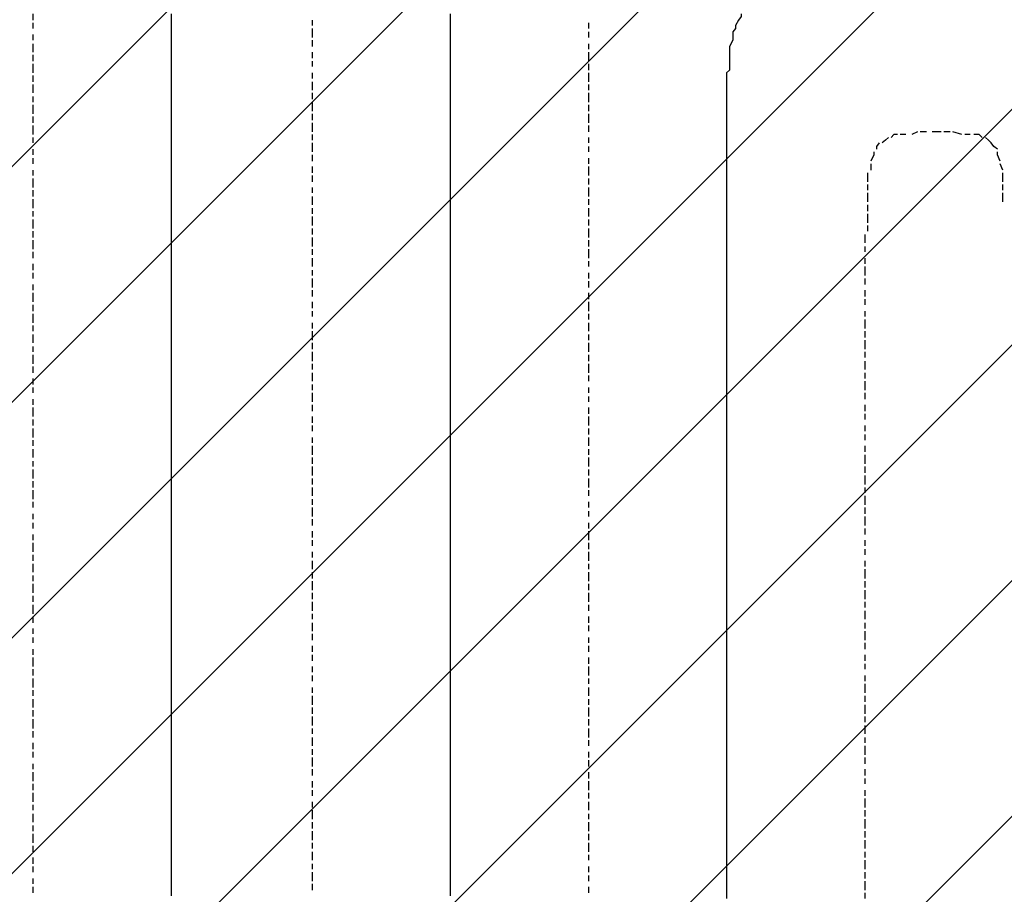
# Model space of a CAD drawing. Extents: x 997 to 109698, y 921 to 94021.
# Tile 587 of 656: x 22217 to 23635, y 53308 to 54567. Entities that reach past the tile are written whole.
import ezdxf

# ---------------------------------------------------------------- set-up
doc = ezdxf.new("R2010")
doc.units = 0
doc.header["$MEASUREMENT"] = 0
doc.layers.add('12', color=7, linetype='CONTINUOUS')
doc.layers.add('28', color=7, linetype='CONTINUOUS')

msp = doc.modelspace()

# ---------------------------------------------------------------- linework, layer by layer
at = {"layer": '12', "color": 1}
for p, q in [((22235.630503, 54575.563401), (22235.630503, 54566.563401)), ((22637.630503, 54566.563401), (22637.630503, 54558.563401)), ((22235.630503, 54562.563401), (22235.630503, 54554.563401)), ((22637.630503, 54554.563401), (22637.630503, 54541.563401)), ((23035.630503, 54562.563401), (23035.630503, 54554.563401)), ((22235.630503, 54545.563401), (22235.630503, 54537.563401)), ((22637.630503, 54537.563401), (22637.630503, 54528.563401)), ((23035.630503, 54549.563401), (23035.630503, 54541.563401)), ((22235.630503, 54532.563401), (22235.630503, 54520.563401)), ((23035.630503, 54532.563401), (23035.630503, 54524.563401)), ((22235.630503, 54516.563401), (22235.630503, 54507.563401)), ((22637.630503, 54520.563401), (22637.630503, 54511.563401)), ((23035.630503, 54520.563401), (23035.630503, 54507.563401)), ((22235.630503, 54503.563401), (22235.630503, 54490.563401)), ((22637.630503, 54507.563401), (22637.630503, 54499.563401)), ((23035.630503, 54503.563401), (23035.630503, 54494.563401)), ((22235.630503, 54486.563401), (22235.630503, 54477.563401)), ((22637.630503, 54490.563401), (22637.630503, 54482.563401)), ((23035.630503, 54490.563401), (23035.630503, 54477.563401)), ((22235.630503, 54473.563401), (22235.630503, 54461.563401)), ((22637.630503, 54477.563401), (22637.630503, 54465.563401)), ((23035.630503, 54473.563401), (23035.630503, 54465.563401)), ((22235.630503, 54456.563401), (22235.630503, 54448.563401)), ((22637.630503, 54461.563401), (22637.630503, 54452.563401)), ((23035.630503, 54461.563401), (23035.630503, 54448.563401)), ((22235.630503, 54444.563401), (22235.630503, 54431.563401)), ((22637.630503, 54448.563401), (22637.630503, 54435.563401)), ((23035.630503, 54444.563401), (23035.630503, 54435.563401)), ((22235.630503, 54427.563401), (22235.630503, 54418.563401)), ((22637.630503, 54431.563401), (22637.630503, 54422.563401)), ((23035.630503, 54431.563401), (23035.630503, 54418.563401)), ((22235.630503, 54414.563401), (22235.630503, 54401.563401)), ((22637.630503, 54418.563401), (22637.630503, 54405.563401)), ((23035.630503, 54414.563401), (23035.630503, 54405.563401)), ((22235.630503, 54397.563401), (22235.630503, 54389.563401)), ((22637.630503, 54401.563401), (22637.630503, 54393.563401)), ((23035.630503, 54397.563401), (23035.630503, 54389.563401)), ((23492.630503, 54401.563401), (23484.630503, 54401.563401)), ((23509.630503, 54405.563401), (23501.630503, 54401.563401)), ((23522.630503, 54405.563401), (23513.630503, 54405.563401)), ((23535.630503, 54405.563401), (23530.630503, 54405.563401)), ((23543.630503, 54405.563401), (23535.630503, 54405.563401)), ((23556.630503, 54405.563401), (23547.630503, 54405.563401)), ((23573.630503, 54401.563401), (23560.630503, 54405.563401)), ((23585.630503, 54401.563401), (23577.630503, 54401.563401)), ((22235.630503, 54380.563401), (22235.630503, 54372.563401)), ((22637.630503, 54389.563401), (22637.630503, 54376.563401)), ((23035.630503, 54384.563401), (23035.630503, 54376.563401)), ((22235.630503, 54367.563401), (22235.630503, 54359.563401)), ((22637.630503, 54372.563401), (22637.630503, 54363.563401)), ((23035.630503, 54367.563401), (23035.630503, 54359.563401)), ((22637.630503, 54355.563401), (22637.630503, 54346.563401)), ((23035.630503, 54355.563401), (23035.630503, 54342.563401)), ((23442.630503, 54359.563401), (23442.630503, 54350.563401)), ((23632.630503, 54350.563401), (23628.630503, 54359.563401)), ((22235.630503, 54350.563401), (22235.630503, 54342.563401)), ((22235.630503, 54338.563401), (22235.630503, 54325.563401)), ((22637.630503, 54342.563401), (22637.630503, 54333.563401)), ((23035.630503, 54338.563401), (23035.630503, 54329.563401)), ((23437.630503, 54346.563401), (23437.630503, 54333.563401)), ((23632.630503, 54333.563401), (23632.630503, 54346.563401)), ((22637.630503, 54325.563401), (22637.630503, 54317.563401)), ((23035.630503, 54325.563401), (23035.630503, 54312.563401)), ((23437.630503, 54329.563401), (23437.630503, 54321.563401)), ((23632.630503, 54321.563401), (23632.630503, 54329.563401)), ((22235.630503, 54321.563401), (22235.630503, 54312.563401)), ((22637.630503, 54312.563401), (22637.630503, 54300.563401)), ((23437.630503, 54317.563401), (23437.630503, 54304.563401)), ((23632.630503, 54304.563401), (23632.630503, 54317.563401)), ((22235.630503, 54308.563401), (22235.630503, 54295.563401)), ((22637.630503, 54295.563401), (22637.630503, 54287.563401)), ((23035.630503, 54308.563401), (23035.630503, 54300.563401)), ((23035.630503, 54295.563401), (23035.630503, 54283.563401)), ((23437.630503, 54300.563401), (23437.630503, 54291.563401)), ((22235.630503, 54291.563401), (22235.630503, 54283.563401)), ((22637.630503, 54283.563401), (22637.630503, 54270.563401)), ((23437.630503, 54287.563401), (23437.630503, 54274.563401)), ((22235.630503, 54279.563401), (22235.630503, 54266.563401)), ((23035.630503, 54279.563401), (23035.630503, 54270.563401)), ((23437.630503, 54270.563401), (23437.630503, 54262.563401)), ((22235.630503, 54262.563401), (22235.630503, 54253.563401)), ((22637.630503, 54266.563401), (22637.630503, 54257.563401)), ((22637.630503, 54253.563401), (22637.630503, 54240.563401)), ((23035.630503, 54266.563401), (23035.630503, 54253.563401)), ((23433.630503, 54257.563401), (23433.630503, 54245.563401)), ((22235.630503, 54249.563401), (22235.630503, 54236.563401)), ((23035.630503, 54249.563401), (23035.630503, 54240.563401)), ((23433.630503, 54240.563401), (23433.630503, 54232.563401)), ((22235.630503, 54232.563401), (22235.630503, 54223.563401)), ((22637.630503, 54236.563401), (22637.630503, 54228.563401)), ((23035.630503, 54236.563401), (23035.630503, 54223.563401)), ((22235.630503, 54215.563401), (22235.630503, 54206.563401)), ((22637.630503, 54223.563401), (22637.630503, 54211.563401)), ((23035.630503, 54219.563401), (23035.630503, 54211.563401)), ((23433.630503, 54223.563401), (23433.630503, 54215.563401)), ((23433.630503, 54211.563401), (23433.630503, 54202.563401)), ((22235.630503, 54202.563401), (22235.630503, 54194.563401)), ((22637.630503, 54206.563401), (22637.630503, 54198.563401)), ((23035.630503, 54202.563401), (23035.630503, 54194.563401)), ((23433.630503, 54202.563401), (23433.630503, 54198.563401)), ((22235.630503, 54185.563401), (22235.630503, 54177.563401)), ((22637.630503, 54194.563401), (22637.630503, 54181.563401)), ((23035.630503, 54190.563401), (23035.630503, 54181.563401)), ((23433.630503, 54194.563401), (23433.630503, 54185.563401)), ((22235.630503, 54173.563401), (22235.630503, 54160.563401)), ((22637.630503, 54177.563401), (22637.630503, 54168.563401)), ((23035.630503, 54173.563401), (23035.630503, 54164.563401)), ((23433.630503, 54177.563401), (23433.630503, 54168.563401)), ((22235.630503, 54156.563401), (22235.630503, 54147.563401)), ((22637.630503, 54160.563401), (22637.630503, 54151.563401)), ((23035.630503, 54160.563401), (23035.630503, 54147.563401)), ((23433.630503, 54164.563401), (23433.630503, 54156.563401)), ((22235.630503, 54143.563401), (22235.630503, 54130.563401)), ((22637.630503, 54147.563401), (22637.630503, 54139.563401)), ((23035.630503, 54143.563401), (23035.630503, 54135.563401)), ((23433.630503, 54147.563401), (23433.630503, 54139.563401)), ((22235.630503, 54126.563401), (22235.630503, 54118.563401)), ((22637.630503, 54130.563401), (22637.630503, 54122.563401)), ((23035.630503, 54130.563401), (23035.630503, 54118.563401)), ((23433.630503, 54135.563401), (23433.630503, 54122.563401)), ((22235.630503, 54113.563401), (22235.630503, 54101.563401)), ((22637.630503, 54118.563401), (22637.630503, 54105.563401)), ((23035.630503, 54113.563401), (23035.630503, 54105.563401)), ((23433.630503, 54118.563401), (23433.630503, 54109.563401)), ((22637.630503, 54101.563401), (22637.630503, 54092.563401)), ((23035.630503, 54101.563401), (23035.630503, 54088.563401)), ((23433.630503, 54105.563401), (23433.630503, 54092.563401)), ((22235.630503, 54096.563401), (22235.630503, 54088.563401)), ((22235.630503, 54084.563401), (22235.630503, 54071.563401)), ((22637.630503, 54088.563401), (22637.630503, 54075.563401)), ((23035.630503, 54084.563401), (23035.630503, 54075.563401)), ((23433.630503, 54088.563401), (23433.630503, 54080.563401)), ((22637.630503, 54071.563401), (22637.630503, 54063.563401)), ((23035.630503, 54071.563401), (23035.630503, 54058.563401)), ((23433.630503, 54075.563401), (23433.630503, 54063.563401)), ((22235.630503, 54067.563401), (22235.630503, 54058.563401)), ((22637.630503, 54058.563401), (22637.630503, 54046.563401)), ((23035.630503, 54054.563401), (23035.630503, 54046.563401)), ((23433.630503, 54058.563401), (23433.630503, 54050.563401)), ((22235.630503, 54050.563401), (22235.630503, 54041.563401)), ((22637.630503, 54041.563401), (22637.630503, 54033.563401)), ((23433.630503, 54046.563401), (23433.630503, 54033.563401)), ((22235.630503, 54037.563401), (22235.630503, 54029.563401)), ((22637.630503, 54029.563401), (22637.630503, 54016.563401)), ((23035.630503, 54037.563401), (23035.630503, 54029.563401)), ((23433.630503, 54029.563401), (23433.630503, 54020.563401)), ((22235.630503, 54020.563401), (22235.630503, 54012.563401)), ((22637.630503, 54012.563401), (22637.630503, 54003.563401)), ((23035.630503, 54024.563401), (23035.630503, 54016.563401)), ((23433.630503, 54012.563401), (23433.630503, 54003.563401)), ((22235.630503, 54008.563401), (22235.630503, 53995.563401)), ((23035.630503, 54008.563401), (23035.630503, 53999.563401)), ((23433.630503, 53999.563401), (23433.630503, 53991.563401)), ((22235.630503, 53991.563401), (22235.630503, 53982.563401)), ((22637.630503, 53995.563401), (22637.630503, 53986.563401)), ((23035.630503, 53995.563401), (23035.630503, 53982.563401)), ((22235.630503, 53978.563401), (22235.630503, 53965.563401)), ((22637.630503, 53982.563401), (22637.630503, 53974.563401)), ((23035.630503, 53978.563401), (23035.630503, 53969.563401)), ((23433.630503, 53982.563401), (23433.630503, 53974.563401)), ((23433.630503, 53969.563401), (23433.630503, 53961.563401)), ((22235.630503, 53961.563401), (22235.630503, 53953.563401)), ((22637.630503, 53965.563401), (22637.630503, 53957.563401)), ((23035.630503, 53965.563401), (23035.630503, 53953.563401)), ((22235.630503, 53948.563401), (22235.630503, 53936.563401)), ((22637.630503, 53953.563401), (22637.630503, 53940.563401)), ((23035.630503, 53948.563401), (23035.630503, 53940.563401)), ((23433.630503, 53953.563401), (23433.630503, 53944.563401)), ((22235.630503, 53931.563401), (22235.630503, 53923.563401)), ((22637.630503, 53936.563401), (22637.630503, 53927.563401)), ((23035.630503, 53936.563401), (23035.630503, 53923.563401)), ((23433.630503, 53940.563401), (23433.630503, 53927.563401)), ((22235.630503, 53919.563401), (22235.630503, 53906.563401)), ((22637.630503, 53923.563401), (22637.630503, 53910.563401)), ((23035.630503, 53919.563401), (23035.630503, 53910.563401)), ((23433.630503, 53923.563401), (23433.630503, 53914.563401)), ((22235.630503, 53902.563401), (22235.630503, 53893.563401)), ((22637.630503, 53906.563401), (22637.630503, 53897.563401)), ((23035.630503, 53906.563401), (23035.630503, 53893.563401)), ((23433.630503, 53910.563401), (23433.630503, 53897.563401)), ((22235.630503, 53889.563401), (22235.630503, 53876.563401)), ((22637.630503, 53893.563401), (22637.630503, 53881.563401)), ((23035.630503, 53889.563401), (23035.630503, 53881.563401)), ((23433.630503, 53893.563401), (23433.630503, 53885.563401)), ((22235.630503, 53872.563401), (22235.630503, 53864.563401)), ((22637.630503, 53876.563401), (22637.630503, 53868.563401)), ((23035.630503, 53872.563401), (23035.630503, 53864.563401)), ((23433.630503, 53881.563401), (23433.630503, 53868.563401)), ((22637.630503, 53864.563401), (22637.630503, 53851.563401)), ((23035.630503, 53859.563401), (23035.630503, 53851.563401)), ((23433.630503, 53864.563401), (23433.630503, 53855.563401)), ((22235.630503, 53855.563401), (22235.630503, 53847.563401)), ((22235.630503, 53842.563401), (22235.630503, 53834.563401)), ((22637.630503, 53847.563401), (22637.630503, 53838.563401)), ((23035.630503, 53842.563401), (23035.630503, 53834.563401)), ((23433.630503, 53851.563401), (23433.630503, 53838.563401)), ((22637.630503, 53830.563401), (22637.630503, 53821.563401)), ((23035.630503, 53830.563401), (23035.630503, 53817.563401)), ((23433.630503, 53834.563401), (23433.630503, 53825.563401)), ((22235.630503, 53825.563401), (22235.630503, 53817.563401)), ((22235.630503, 53813.563401), (22235.630503, 53800.563401)), ((22637.630503, 53817.563401), (22637.630503, 53809.563401)), ((23035.630503, 53813.563401), (23035.630503, 53804.563401)), ((23433.630503, 53817.563401), (23433.630503, 53809.563401)), ((22637.630503, 53800.563401), (22637.630503, 53792.563401)), ((23035.630503, 53800.563401), (23035.630503, 53787.563401)), ((23433.630503, 53804.563401), (23433.630503, 53796.563401)), ((22235.630503, 53796.563401), (22235.630503, 53787.563401)), ((22637.630503, 53787.563401), (22637.630503, 53775.563401)), ((23433.630503, 53787.563401), (23433.630503, 53779.563401)), ((22235.630503, 53783.563401), (22235.630503, 53771.563401)), ((22637.630503, 53771.563401), (22637.630503, 53762.563401)), ((23035.630503, 53783.563401), (23035.630503, 53775.563401)), ((23035.630503, 53771.563401), (23035.630503, 53758.563401)), ((23433.630503, 53775.563401), (23433.630503, 53762.563401)), ((22235.630503, 53766.563401), (22235.630503, 53758.563401)), ((22637.630503, 53758.563401), (22637.630503, 53745.563401)), ((23433.630503, 53758.563401), (23433.630503, 53749.563401)), ((22235.630503, 53754.563401), (22235.630503, 53741.563401)), ((23035.630503, 53754.563401), (23035.630503, 53745.563401)), ((23433.630503, 53745.563401), (23433.630503, 53732.563401)), ((22235.630503, 53737.563401), (22235.630503, 53728.563401)), ((22637.630503, 53741.563401), (22637.630503, 53732.563401)), ((22637.630503, 53728.563401), (22637.630503, 53715.563401)), ((23035.630503, 53741.563401), (23035.630503, 53728.563401)), ((23433.630503, 53728.563401), (23433.630503, 53720.563401)), ((22235.630503, 53724.563401), (22235.630503, 53711.563401)), ((23035.630503, 53724.563401), (23035.630503, 53715.563401)), ((23433.630503, 53715.563401), (23433.630503, 53703.563401)), ((22235.630503, 53707.563401), (22235.630503, 53698.563401)), ((22637.630503, 53711.563401), (22637.630503, 53703.563401)), ((23035.630503, 53707.563401), (23035.630503, 53698.563401)), ((22235.630503, 53690.563401), (22235.630503, 53682.563401)), ((22637.630503, 53698.563401), (22637.630503, 53686.563401)), ((23035.630503, 53694.563401), (23035.630503, 53686.563401)), ((23433.630503, 53698.563401), (23433.630503, 53690.563401)), ((23433.630503, 53686.563401), (23433.630503, 53673.563401)), ((22235.630503, 53677.563401), (22235.630503, 53669.563401)), ((22637.630503, 53682.563401), (22637.630503, 53673.563401)), ((23035.630503, 53677.563401), (23035.630503, 53669.563401)), ((22235.630503, 53660.563401), (22235.630503, 53652.563401)), ((22637.630503, 53665.563401), (22637.630503, 53656.563401)), ((23035.630503, 53665.563401), (23035.630503, 53656.563401)), ((23433.630503, 53669.563401), (23433.630503, 53660.563401)), ((22235.630503, 53648.563401), (22235.630503, 53635.563401)), ((22637.630503, 53652.563401), (22637.630503, 53643.563401)), ((23035.630503, 53648.563401), (23035.630503, 53639.563401)), ((23433.630503, 53652.563401), (23433.630503, 53643.563401)), ((22235.630503, 53631.563401), (22235.630503, 53622.563401)), ((22637.630503, 53635.563401), (22637.630503, 53627.563401)), ((23035.630503, 53635.563401), (23035.630503, 53622.563401)), ((23433.630503, 53639.563401), (23433.630503, 53631.563401)), ((22235.630503, 53618.563401), (22235.630503, 53605.563401)), ((22637.630503, 53622.563401), (22637.630503, 53614.563401)), ((23035.630503, 53618.563401), (23035.630503, 53610.563401)), ((23433.630503, 53622.563401), (23433.630503, 53614.563401)), ((22235.630503, 53601.563401), (22235.630503, 53593.563401)), ((22637.630503, 53605.563401), (22637.630503, 53597.563401)), ((23035.630503, 53605.563401), (23035.630503, 53593.563401)), ((23433.630503, 53610.563401), (23433.630503, 53597.563401)), ((22235.630503, 53588.563401), (22235.630503, 53576.563401)), ((22637.630503, 53593.563401), (22637.630503, 53580.563401)), ((23035.630503, 53588.563401), (23035.630503, 53580.563401)), ((23433.630503, 53593.563401), (23433.630503, 53584.563401)), ((22235.630503, 53572.563401), (22235.630503, 53563.563401)), ((22637.630503, 53576.563401), (22637.630503, 53567.563401)), ((23035.630503, 53576.563401), (23035.630503, 53563.563401)), ((23433.630503, 53580.563401), (23433.630503, 53567.563401)), ((22235.630503, 53559.563401), (22235.630503, 53546.563401)), ((22637.630503, 53563.563401), (22637.630503, 53550.563401)), ((23035.630503, 53559.563401), (23035.630503, 53550.563401)), ((23433.630503, 53563.563401), (23433.630503, 53555.563401)), ((22637.630503, 53546.563401), (22637.630503, 53538.563401)), ((23035.630503, 53546.563401), (23035.630503, 53533.563401)), ((23433.630503, 53550.563401), (23433.630503, 53538.563401)), ((22235.630503, 53542.563401), (22235.630503, 53533.563401)), ((22637.630503, 53533.563401), (22637.630503, 53521.563401)), ((23035.630503, 53529.563401), (23035.630503, 53521.563401)), ((23433.630503, 53533.563401), (23433.630503, 53525.563401)), ((22235.630503, 53525.563401), (22235.630503, 53516.563401)), ((22637.630503, 53516.563401), (22637.630503, 53508.563401)), ((23433.630503, 53521.563401), (23433.630503, 53508.563401)), ((22235.630503, 53512.563401), (22235.630503, 53504.563401)), ((22637.630503, 53504.563401), (22637.630503, 53491.563401)), ((23035.630503, 53512.563401), (23035.630503, 53504.563401)), ((23433.630503, 53504.563401), (23433.630503, 53495.563401)), ((22235.630503, 53495.563401), (22235.630503, 53487.563401)), ((22637.630503, 53487.563401), (22637.630503, 53478.563401)), ((23035.630503, 53500.563401), (23035.630503, 53491.563401)), ((23433.630503, 53487.563401), (23433.630503, 53478.563401)), ((22235.630503, 53483.563401), (22235.630503, 53470.563401)), ((23035.630503, 53483.563401), (23035.630503, 53474.563401)), ((23433.630503, 53474.563401), (23433.630503, 53466.563401)), ((22235.630503, 53466.563401), (22235.630503, 53457.563401)), ((22637.630503, 53470.563401), (22637.630503, 53461.563401)), ((23035.630503, 53470.563401), (23035.630503, 53457.563401)), ((22235.630503, 53453.563401), (22235.630503, 53440.563401)), ((22637.630503, 53457.563401), (22637.630503, 53449.563401)), ((23035.630503, 53453.563401), (23035.630503, 53445.563401)), ((23433.630503, 53457.563401), (23433.630503, 53449.563401)), ((23433.630503, 53445.563401), (23433.630503, 53432.563401)), ((22235.630503, 53436.563401), (22235.630503, 53428.563401)), ((22637.630503, 53440.563401), (22637.630503, 53432.563401)), ((23035.630503, 53440.563401), (23035.630503, 53428.563401)), ((22235.630503, 53423.563401), (22235.630503, 53411.563401)), ((22637.630503, 53428.563401), (22637.630503, 53415.563401)), ((23035.630503, 53423.563401), (23035.630503, 53415.563401)), ((23433.630503, 53428.563401), (23433.630503, 53419.563401)), ((22235.630503, 53406.563401), (22235.630503, 53398.563401)), ((22637.630503, 53411.563401), (22637.630503, 53402.563401)), ((23035.630503, 53411.563401), (23035.630503, 53398.563401)), ((23433.630503, 53415.563401), (23433.630503, 53402.563401)), ((22235.630503, 53394.563401), (22235.630503, 53381.563401)), ((22637.630503, 53398.563401), (22637.630503, 53385.563401)), ((23035.630503, 53394.563401), (23035.630503, 53385.563401)), ((23433.630503, 53398.563401), (23433.630503, 53389.563401)), ((22235.630503, 53377.563401), (22235.630503, 53368.563401)), ((22637.630503, 53381.563401), (22637.630503, 53373.563401)), ((23035.630503, 53381.563401), (23035.630503, 53368.563401)), ((23433.630503, 53385.563401), (23433.630503, 53373.563401)), ((22235.630503, 53360.563401), (22235.630503, 53351.563401)), ((22637.630503, 53368.563401), (22637.630503, 53356.563401)), ((23035.630503, 53364.563401), (23035.630503, 53356.563401)), ((23433.630503, 53368.563401), (23433.630503, 53360.563401)), ((22235.630503, 53347.563401), (22235.630503, 53339.563401)), ((22637.630503, 53351.563401), (22637.630503, 53343.563401)), ((23035.630503, 53347.563401), (23035.630503, 53339.563401)), ((23433.630503, 53356.563401), (23433.630503, 53343.563401)), ((22637.630503, 53339.563401), (22637.630503, 53326.563401)), ((23035.630503, 53334.563401), (23035.630503, 53326.563401)), ((23433.630503, 53339.563401), (23433.630503, 53330.563401)), ((22235.630503, 53330.563401), (22235.630503, 53322.563401)), ((22235.630503, 53318.563401), (22235.630503, 53309.563401)), ((22637.630503, 53322.563401), (22637.630503, 53313.563401)), ((23035.630503, 53318.563401), (23035.630503, 53309.563401)), ((23433.630503, 53326.563401), (23433.630503, 53313.563401)), ((23433.630503, 53309.563401), (23433.630503, 53301.563401))]:
    msp.add_line(p, q, dxfattribs=at)
at = {"layer": '12', "color": 5}
for p, q in [((22434.630503, 54575.563401), (22434.630503, 54566.563401)), ((22434.630503, 54566.563401), (22434.630503, 54554.563401)), ((22836.630503, 54575.563401), (22836.630503, 54562.563401)), ((23251.630503, 54566.563401), (23247.630503, 54558.563401)), ((22434.630503, 54554.563401), (22434.630503, 54545.563401)), ((22836.630503, 54562.563401), (22836.630503, 54554.563401)), ((22836.630503, 54554.563401), (22836.630503, 54545.563401)), ((22434.630503, 54545.563401), (22434.630503, 54532.563401)), ((22836.630503, 54545.563401), (22836.630503, 54532.563401)), ((23243.630503, 54537.563401), (23238.630503, 54528.563401)), ((23243.630503, 54549.563401), (23243.630503, 54537.563401)), ((22434.630503, 54532.563401), (22434.630503, 54524.563401)), ((22434.630503, 54524.563401), (22434.630503, 54516.563401)), ((22836.630503, 54532.563401), (22836.630503, 54524.563401)), ((22836.630503, 54524.563401), (22836.630503, 54516.563401)), ((23238.630503, 54528.563401), (23238.630503, 54520.563401)), ((22434.630503, 54516.563401), (22434.630503, 54503.563401)), ((22836.630503, 54516.563401), (22836.630503, 54503.563401)), ((23238.630503, 54520.563401), (23238.630503, 54507.563401)), ((22434.630503, 54503.563401), (22434.630503, 54494.563401)), ((22434.630503, 54494.563401), (22434.630503, 54486.563401)), ((22836.630503, 54503.563401), (22836.630503, 54494.563401)), ((22836.630503, 54494.563401), (22836.630503, 54486.563401)), ((23238.630503, 54507.563401), (23238.630503, 54499.563401)), ((22434.630503, 54486.563401), (22434.630503, 54473.563401)), ((22836.630503, 54486.563401), (22836.630503, 54473.563401)), ((23234.630503, 54490.563401), (23234.630503, 54477.563401)), ((22434.630503, 54473.563401), (22434.630503, 54465.563401)), ((22434.630503, 54465.563401), (22434.630503, 54456.563401)), ((22836.630503, 54473.563401), (22836.630503, 54465.563401)), ((22836.630503, 54465.563401), (22836.630503, 54452.563401)), ((23234.630503, 54477.563401), (23234.630503, 54469.563401)), ((23234.630503, 54469.563401), (23234.630503, 54461.563401)), ((22434.630503, 54456.563401), (22434.630503, 54444.563401)), ((22836.630503, 54452.563401), (22836.630503, 54444.563401)), ((23234.630503, 54461.563401), (23234.630503, 54448.563401)), ((22434.630503, 54444.563401), (22434.630503, 54435.563401)), ((22836.630503, 54444.563401), (22836.630503, 54435.563401)), ((23234.630503, 54448.563401), (23234.630503, 54439.563401)), ((23234.630503, 54439.563401), (23234.630503, 54431.563401)), ((22434.630503, 54435.563401), (22434.630503, 54422.563401)), ((22836.630503, 54435.563401), (22836.630503, 54422.563401)), ((23234.630503, 54431.563401), (23234.630503, 54418.563401)), ((22434.630503, 54422.563401), (22434.630503, 54414.563401)), ((22434.630503, 54414.563401), (22434.630503, 54405.563401)), ((22836.630503, 54422.563401), (22836.630503, 54414.563401)), ((22836.630503, 54414.563401), (22836.630503, 54405.563401)), ((23234.630503, 54418.563401), (23234.630503, 54410.563401)), ((23234.630503, 54410.563401), (23234.630503, 54405.563401)), ((22434.630503, 54405.563401), (22434.630503, 54393.563401)), ((22836.630503, 54405.563401), (22836.630503, 54393.563401)), ((23234.630503, 54405.563401), (23234.630503, 54397.563401)), ((23234.630503, 54397.563401), (23234.630503, 54389.563401)), ((22434.630503, 54393.563401), (22434.630503, 54384.563401)), ((22434.630503, 54384.563401), (22434.630503, 54376.563401)), ((22836.630503, 54393.563401), (22836.630503, 54384.563401)), ((22836.630503, 54384.563401), (22836.630503, 54376.563401)), ((23234.630503, 54389.563401), (23234.630503, 54380.563401)), ((23234.630503, 54380.563401), (23234.630503, 54367.563401)), ((22434.630503, 54376.563401), (22434.630503, 54363.563401)), ((22836.630503, 54376.563401), (22836.630503, 54363.563401)), ((23234.630503, 54367.563401), (23234.630503, 54359.563401)), ((22434.630503, 54363.563401), (22434.630503, 54355.563401)), ((22434.630503, 54355.563401), (22434.630503, 54346.563401)), ((22836.630503, 54363.563401), (22836.630503, 54355.563401)), ((22836.630503, 54355.563401), (22836.630503, 54346.563401)), ((23234.630503, 54359.563401), (23234.630503, 54350.563401)), ((22434.630503, 54346.563401), (22434.630503, 54333.563401)), ((22836.630503, 54346.563401), (22836.630503, 54333.563401)), ((23234.630503, 54350.563401), (23234.630503, 54338.563401)), ((23234.630503, 54338.563401), (23234.630503, 54329.563401)), ((22434.630503, 54333.563401), (22434.630503, 54325.563401)), ((22434.630503, 54325.563401), (22434.630503, 54312.563401)), ((22836.630503, 54333.563401), (22836.630503, 54325.563401)), ((22836.630503, 54325.563401), (22836.630503, 54312.563401)), ((23234.630503, 54329.563401), (23234.630503, 54321.563401)), ((22434.630503, 54312.563401), (22434.630503, 54304.563401)), ((22836.630503, 54312.563401), (22836.630503, 54304.563401)), ((23234.630503, 54321.563401), (23234.630503, 54308.563401)), ((22434.630503, 54304.563401), (22434.630503, 54295.563401)), ((22434.630503, 54295.563401), (22434.630503, 54283.563401)), ((22836.630503, 54304.563401), (22836.630503, 54295.563401)), ((22836.630503, 54295.563401), (22836.630503, 54283.563401)), ((23234.630503, 54308.563401), (23234.630503, 54300.563401)), ((23234.630503, 54300.563401), (23234.630503, 54287.563401)), ((22434.630503, 54283.563401), (22434.630503, 54274.563401)), ((22836.630503, 54283.563401), (22836.630503, 54274.563401)), ((23234.630503, 54287.563401), (23234.630503, 54279.563401)), ((22434.630503, 54274.563401), (22434.630503, 54266.563401)), ((22836.630503, 54274.563401), (22836.630503, 54266.563401)), ((23234.630503, 54279.563401), (23234.630503, 54270.563401)), ((23234.630503, 54270.563401), (23234.630503, 54257.563401)), ((22434.630503, 54266.563401), (22434.630503, 54253.563401)), ((22434.630503, 54253.563401), (22434.630503, 54245.563401)), ((22836.630503, 54266.563401), (22836.630503, 54253.563401)), ((22836.630503, 54253.563401), (22836.630503, 54245.563401)), ((23234.630503, 54257.563401), (23234.630503, 54249.563401)), ((22434.630503, 54245.563401), (22434.630503, 54236.563401)), ((22836.630503, 54245.563401), (22836.630503, 54236.563401)), ((23234.630503, 54249.563401), (23234.630503, 54240.563401)), ((23234.630503, 54240.563401), (23234.630503, 54228.563401)), ((22434.630503, 54236.563401), (22434.630503, 54223.563401)), ((22836.630503, 54236.563401), (22836.630503, 54223.563401)), ((23234.630503, 54228.563401), (23234.630503, 54219.563401)), ((22434.630503, 54223.563401), (22434.630503, 54215.563401)), ((22434.630503, 54215.563401), (22434.630503, 54202.563401)), ((22836.630503, 54223.563401), (22836.630503, 54215.563401)), ((22836.630503, 54215.563401), (22836.630503, 54202.563401)), ((23234.630503, 54219.563401), (23234.630503, 54211.563401)), ((23234.630503, 54211.563401), (23234.630503, 54198.563401)), ((22434.630503, 54202.563401), (22434.630503, 54194.563401)), ((22836.630503, 54202.563401), (22836.630503, 54194.563401)), ((23234.630503, 54198.563401), (23234.630503, 54190.563401)), ((22434.630503, 54194.563401), (22434.630503, 54185.563401)), ((22434.630503, 54185.563401), (22434.630503, 54173.563401)), ((22836.630503, 54194.563401), (22836.630503, 54185.563401)), ((22836.630503, 54185.563401), (22836.630503, 54173.563401)), ((23234.630503, 54190.563401), (23234.630503, 54177.563401)), ((22434.630503, 54173.563401), (22434.630503, 54164.563401)), ((22836.630503, 54173.563401), (22836.630503, 54164.563401)), ((23234.630503, 54177.563401), (23234.630503, 54168.563401)), ((23234.630503, 54168.563401), (23234.630503, 54160.563401)), ((22434.630503, 54164.563401), (22434.630503, 54156.563401)), ((22434.630503, 54156.563401), (22434.630503, 54143.563401)), ((22836.630503, 54164.563401), (22836.630503, 54156.563401)), ((22836.630503, 54156.563401), (22836.630503, 54143.563401)), ((23234.630503, 54160.563401), (23234.630503, 54147.563401)), ((22434.630503, 54143.563401), (22434.630503, 54135.563401)), ((22836.630503, 54143.563401), (22836.630503, 54135.563401)), ((23234.630503, 54147.563401), (23234.630503, 54139.563401)), ((23234.630503, 54139.563401), (23234.630503, 54130.563401)), ((22434.630503, 54135.563401), (22434.630503, 54126.563401)), ((22434.630503, 54126.563401), (22434.630503, 54113.563401)), ((22836.630503, 54135.563401), (22836.630503, 54126.563401)), ((22836.630503, 54126.563401), (22836.630503, 54113.563401)), ((23234.630503, 54130.563401), (23234.630503, 54118.563401)), ((22434.630503, 54113.563401), (22434.630503, 54105.563401)), ((22836.630503, 54113.563401), (22836.630503, 54105.563401)), ((23234.630503, 54118.563401), (23234.630503, 54109.563401)), ((22434.630503, 54105.563401), (22434.630503, 54092.563401)), ((22836.630503, 54105.563401), (22836.630503, 54092.563401)), ((23234.630503, 54109.563401), (23234.630503, 54101.563401)), ((23234.630503, 54101.563401), (23234.630503, 54088.563401)), ((22434.630503, 54092.563401), (22434.630503, 54084.563401)), ((22434.630503, 54084.563401), (22434.630503, 54075.563401)), ((22836.630503, 54092.563401), (22836.630503, 54084.563401)), ((22836.630503, 54084.563401), (22836.630503, 54075.563401)), ((23234.630503, 54088.563401), (23234.630503, 54080.563401)), ((22434.630503, 54075.563401), (22434.630503, 54063.563401)), ((22836.630503, 54075.563401), (22836.630503, 54063.563401)), ((23234.630503, 54080.563401), (23234.630503, 54071.563401)), ((23234.630503, 54071.563401), (23234.630503, 54058.563401)), ((22434.630503, 54063.563401), (22434.630503, 54054.563401)), ((22434.630503, 54054.563401), (22434.630503, 54046.563401)), ((22836.630503, 54063.563401), (22836.630503, 54054.563401)), ((22836.630503, 54054.563401), (22836.630503, 54046.563401)), ((23234.630503, 54058.563401), (23234.630503, 54050.563401)), ((22434.630503, 54046.563401), (22434.630503, 54033.563401)), ((22836.630503, 54046.563401), (22836.630503, 54033.563401)), ((23234.630503, 54050.563401), (23234.630503, 54037.563401)), ((22434.630503, 54033.563401), (22434.630503, 54024.563401)), ((22836.630503, 54033.563401), (22836.630503, 54024.563401)), ((23234.630503, 54037.563401), (23234.630503, 54029.563401)), ((23234.630503, 54029.563401), (23234.630503, 54020.563401)), ((22434.630503, 54024.563401), (22434.630503, 54016.563401)), ((22434.630503, 54016.563401), (22434.630503, 54003.563401)), ((22836.630503, 54024.563401), (22836.630503, 54016.563401)), ((22836.630503, 54016.563401), (22836.630503, 54003.563401)), ((23234.630503, 54020.563401), (23234.630503, 54008.563401)), ((22434.630503, 54003.563401), (22434.630503, 53995.563401)), ((22836.630503, 54003.563401), (22836.630503, 53995.563401)), ((23234.630503, 54008.563401), (23234.630503, 53999.563401)), ((23234.630503, 53999.563401), (23234.630503, 53991.563401)), ((22434.630503, 53995.563401), (22434.630503, 53986.563401)), ((22434.630503, 53986.563401), (22434.630503, 53974.563401)), ((22836.630503, 53995.563401), (22836.630503, 53982.563401)), ((23234.630503, 53991.563401), (23234.630503, 53978.563401)), ((22434.630503, 53974.563401), (22434.630503, 53965.563401)), ((22836.630503, 53982.563401), (22836.630503, 53974.563401)), ((22836.630503, 53974.563401), (22836.630503, 53965.563401)), ((23234.630503, 53978.563401), (23234.630503, 53969.563401)), ((23234.630503, 53969.563401), (23234.630503, 53961.563401)), ((22434.630503, 53965.563401), (22434.630503, 53953.563401)), ((22836.630503, 53965.563401), (22836.630503, 53953.563401)), ((23234.630503, 53961.563401), (23234.630503, 53948.563401)), ((22434.630503, 53953.563401), (22434.630503, 53944.563401)), ((22434.630503, 53944.563401), (22434.630503, 53936.563401)), ((22836.630503, 53953.563401), (22836.630503, 53944.563401)), ((22836.630503, 53944.563401), (22836.630503, 53936.563401)), ((23234.630503, 53948.563401), (23234.630503, 53940.563401)), ((22434.630503, 53936.563401), (22434.630503, 53923.563401)), ((22836.630503, 53936.563401), (22836.630503, 53923.563401)), ((23234.630503, 53940.563401), (23234.630503, 53927.563401)), ((23234.630503, 53927.563401), (23234.630503, 53919.563401)), ((22434.630503, 53923.563401), (22434.630503, 53914.563401)), ((22434.630503, 53914.563401), (22434.630503, 53906.563401)), ((22836.630503, 53923.563401), (22836.630503, 53914.563401)), ((22836.630503, 53914.563401), (22836.630503, 53906.563401)), ((23234.630503, 53919.563401), (23234.630503, 53910.563401)), ((22434.630503, 53906.563401), (22434.630503, 53893.563401)), ((22836.630503, 53906.563401), (22836.630503, 53893.563401)), ((23234.630503, 53910.563401), (23234.630503, 53897.563401)), ((22434.630503, 53893.563401), (22434.630503, 53885.563401)), ((22434.630503, 53885.563401), (22434.630503, 53876.563401)), ((22836.630503, 53893.563401), (22836.630503, 53885.563401)), ((22836.630503, 53885.563401), (22836.630503, 53872.563401)), ((23234.630503, 53897.563401), (23234.630503, 53889.563401)), ((23234.630503, 53889.563401), (23234.630503, 53881.563401)), ((22434.630503, 53876.563401), (22434.630503, 53864.563401)), ((22836.630503, 53872.563401), (22836.630503, 53864.563401)), ((23234.630503, 53881.563401), (23234.630503, 53868.563401)), ((22434.630503, 53864.563401), (22434.630503, 53855.563401)), ((22836.630503, 53864.563401), (22836.630503, 53855.563401)), ((23234.630503, 53868.563401), (23234.630503, 53859.563401)), ((23234.630503, 53859.563401), (23234.630503, 53851.563401)), ((22434.630503, 53855.563401), (22434.630503, 53842.563401)), ((22434.630503, 53842.563401), (22434.630503, 53834.563401)), ((22836.630503, 53855.563401), (22836.630503, 53842.563401)), ((22836.630503, 53842.563401), (22836.630503, 53834.563401)), ((23234.630503, 53851.563401), (23234.630503, 53838.563401)), ((22434.630503, 53834.563401), (22434.630503, 53825.563401)), ((22836.630503, 53834.563401), (22836.630503, 53825.563401)), ((23234.630503, 53838.563401), (23234.630503, 53830.563401)), ((23234.630503, 53830.563401), (23234.630503, 53817.563401)), ((22434.630503, 53825.563401), (22434.630503, 53813.563401)), ((22434.630503, 53813.563401), (22434.630503, 53804.563401)), ((22836.630503, 53825.563401), (22836.630503, 53813.563401)), ((22836.630503, 53813.563401), (22836.630503, 53804.563401)), ((23234.630503, 53817.563401), (23234.630503, 53809.563401)), ((22434.630503, 53804.563401), (22434.630503, 53796.563401)), ((22836.630503, 53804.563401), (22836.630503, 53796.563401)), ((23234.630503, 53809.563401), (23234.630503, 53800.563401)), ((23234.630503, 53800.563401), (23234.630503, 53787.563401)), ((22434.630503, 53796.563401), (22434.630503, 53783.563401)), ((22836.630503, 53796.563401), (22836.630503, 53783.563401)), ((23234.630503, 53787.563401), (23234.630503, 53779.563401)), ((22434.630503, 53783.563401), (22434.630503, 53775.563401)), ((22434.630503, 53775.563401), (22434.630503, 53766.563401)), ((22836.630503, 53783.563401), (22836.630503, 53775.563401)), ((22836.630503, 53775.563401), (22836.630503, 53766.563401)), ((23234.630503, 53779.563401), (23234.630503, 53771.563401)), ((23234.630503, 53771.563401), (23234.630503, 53758.563401)), ((22434.630503, 53766.563401), (22434.630503, 53754.563401)), ((22836.630503, 53766.563401), (22836.630503, 53754.563401)), ((23234.630503, 53758.563401), (23234.630503, 53749.563401)), ((22434.630503, 53754.563401), (22434.630503, 53745.563401)), ((22434.630503, 53745.563401), (22434.630503, 53732.563401)), ((22836.630503, 53754.563401), (22836.630503, 53745.563401)), ((22836.630503, 53745.563401), (22836.630503, 53732.563401)), ((23234.630503, 53749.563401), (23234.630503, 53741.563401)), ((22434.630503, 53732.563401), (22434.630503, 53724.563401)), ((22836.630503, 53732.563401), (22836.630503, 53724.563401)), ((23234.630503, 53741.563401), (23234.630503, 53728.563401)), ((23234.630503, 53728.563401), (23234.630503, 53720.563401)), ((22434.630503, 53724.563401), (22434.630503, 53715.563401)), ((22434.630503, 53715.563401), (22434.630503, 53703.563401)), ((22836.630503, 53724.563401), (22836.630503, 53715.563401)), ((22836.630503, 53715.563401), (22836.630503, 53703.563401)), ((23234.630503, 53720.563401), (23234.630503, 53707.563401)), ((22434.630503, 53703.563401), (22434.630503, 53694.563401)), ((22836.630503, 53703.563401), (22836.630503, 53694.563401)), ((23234.630503, 53707.563401), (23234.630503, 53698.563401)), ((22434.630503, 53694.563401), (22434.630503, 53686.563401)), ((22434.630503, 53686.563401), (22434.630503, 53673.563401)), ((22836.630503, 53694.563401), (22836.630503, 53686.563401)), ((22836.630503, 53686.563401), (22836.630503, 53673.563401)), ((23234.630503, 53698.563401), (23234.630503, 53690.563401)), ((23234.630503, 53690.563401), (23234.630503, 53677.563401)), ((22434.630503, 53673.563401), (22434.630503, 53665.563401)), ((22836.630503, 53673.563401), (22836.630503, 53665.563401)), ((23234.630503, 53677.563401), (23234.630503, 53669.563401)), ((22434.630503, 53665.563401), (22434.630503, 53656.563401)), ((22836.630503, 53665.563401), (22836.630503, 53656.563401)), ((23234.630503, 53669.563401), (23234.630503, 53660.563401)), ((23234.630503, 53660.563401), (23234.630503, 53648.563401)), ((22434.630503, 53656.563401), (22434.630503, 53643.563401)), ((22434.630503, 53643.563401), (22434.630503, 53635.563401)), ((22836.630503, 53656.563401), (22836.630503, 53643.563401)), ((22836.630503, 53643.563401), (22836.630503, 53635.563401)), ((23234.630503, 53648.563401), (23234.630503, 53639.563401)), ((22434.630503, 53635.563401), (22434.630503, 53622.563401)), ((22836.630503, 53635.563401), (22836.630503, 53622.563401)), ((23234.630503, 53639.563401), (23234.630503, 53631.563401)), ((23234.630503, 53631.563401), (23234.630503, 53618.563401)), ((22434.630503, 53622.563401), (22434.630503, 53614.563401)), ((22836.630503, 53622.563401), (22836.630503, 53614.563401)), ((23234.630503, 53618.563401), (23234.630503, 53610.563401)), ((22434.630503, 53614.563401), (22434.630503, 53605.563401)), ((22434.630503, 53605.563401), (22434.630503, 53593.563401)), ((22836.630503, 53614.563401), (22836.630503, 53605.563401)), ((22836.630503, 53605.563401), (22836.630503, 53593.563401)), ((23234.630503, 53610.563401), (23234.630503, 53597.563401)), ((22434.630503, 53593.563401), (22434.630503, 53584.563401)), ((22836.630503, 53593.563401), (22836.630503, 53584.563401)), ((23234.630503, 53597.563401), (23234.630503, 53588.563401)), ((23234.630503, 53588.563401), (23234.630503, 53580.563401)), ((22434.630503, 53584.563401), (22434.630503, 53576.563401)), ((22434.630503, 53576.563401), (22434.630503, 53563.563401)), ((22836.630503, 53584.563401), (22836.630503, 53576.563401)), ((22836.630503, 53576.563401), (22836.630503, 53563.563401)), ((23234.630503, 53580.563401), (23234.630503, 53567.563401)), ((22434.630503, 53563.563401), (22434.630503, 53555.563401)), ((22836.630503, 53563.563401), (22836.630503, 53555.563401)), ((23234.630503, 53567.563401), (23234.630503, 53559.563401)), ((23234.630503, 53559.563401), (23234.630503, 53550.563401)), ((22434.630503, 53555.563401), (22434.630503, 53546.563401)), ((22434.630503, 53546.563401), (22434.630503, 53533.563401)), ((22836.630503, 53555.563401), (22836.630503, 53546.563401)), ((22836.630503, 53546.563401), (22836.630503, 53533.563401)), ((23234.630503, 53550.563401), (23234.630503, 53538.563401)), ((22434.630503, 53533.563401), (22434.630503, 53525.563401)), ((22836.630503, 53533.563401), (22836.630503, 53525.563401)), ((23234.630503, 53538.563401), (23234.630503, 53529.563401)), ((23234.630503, 53529.563401), (23234.630503, 53521.563401)), ((22434.630503, 53525.563401), (22434.630503, 53512.563401)), ((22836.630503, 53525.563401), (22836.630503, 53512.563401)), ((23234.630503, 53521.563401), (23234.630503, 53508.563401)), ((22434.630503, 53512.563401), (22434.630503, 53504.563401)), ((22434.630503, 53504.563401), (22434.630503, 53495.563401)), ((22836.630503, 53512.563401), (22836.630503, 53504.563401)), ((22836.630503, 53504.563401), (22836.630503, 53495.563401)), ((23234.630503, 53508.563401), (23234.630503, 53500.563401)), ((22434.630503, 53495.563401), (22434.630503, 53483.563401)), ((22836.630503, 53495.563401), (22836.630503, 53483.563401)), ((23234.630503, 53500.563401), (23234.630503, 53491.563401)), ((23234.630503, 53491.563401), (23234.630503, 53478.563401)), ((22434.630503, 53483.563401), (22434.630503, 53474.563401)), ((22434.630503, 53474.563401), (22434.630503, 53466.563401)), ((22836.630503, 53483.563401), (22836.630503, 53474.563401)), ((22836.630503, 53474.563401), (22836.630503, 53466.563401)), ((23234.630503, 53478.563401), (23234.630503, 53470.563401)), ((22434.630503, 53466.563401), (22434.630503, 53453.563401)), ((22836.630503, 53466.563401), (22836.630503, 53453.563401)), ((23234.630503, 53470.563401), (23234.630503, 53457.563401)), ((22434.630503, 53453.563401), (22434.630503, 53445.563401)), ((22434.630503, 53445.563401), (22434.630503, 53436.563401)), ((22836.630503, 53453.563401), (22836.630503, 53445.563401)), ((22836.630503, 53445.563401), (22836.630503, 53436.563401)), ((23234.630503, 53457.563401), (23234.630503, 53449.563401)), ((23234.630503, 53449.563401), (23234.630503, 53440.563401)), ((22434.630503, 53436.563401), (22434.630503, 53423.563401)), ((22836.630503, 53436.563401), (22836.630503, 53423.563401)), ((23234.630503, 53440.563401), (23234.630503, 53428.563401)), ((22434.630503, 53423.563401), (22434.630503, 53415.563401)), ((22836.630503, 53423.563401), (22836.630503, 53415.563401)), ((23234.630503, 53428.563401), (23234.630503, 53419.563401)), ((23234.630503, 53419.563401), (23234.630503, 53411.563401)), ((22434.630503, 53415.563401), (22434.630503, 53406.563401)), ((22434.630503, 53406.563401), (22434.630503, 53394.563401)), ((22836.630503, 53415.563401), (22836.630503, 53402.563401)), ((22836.630503, 53402.563401), (22836.630503, 53394.563401)), ((23234.630503, 53411.563401), (23234.630503, 53398.563401)), ((22434.630503, 53394.563401), (22434.630503, 53385.563401)), ((22836.630503, 53394.563401), (22836.630503, 53385.563401)), ((23234.630503, 53398.563401), (23234.630503, 53389.563401)), ((23234.630503, 53389.563401), (23234.630503, 53381.563401)), ((22434.630503, 53385.563401), (22434.630503, 53373.563401)), ((22434.630503, 53373.563401), (22434.630503, 53364.563401)), ((22836.630503, 53385.563401), (22836.630503, 53373.563401)), ((22836.630503, 53373.563401), (22836.630503, 53364.563401)), ((23234.630503, 53381.563401), (23234.630503, 53368.563401)), ((22434.630503, 53364.563401), (22434.630503, 53356.563401)), ((22836.630503, 53364.563401), (22836.630503, 53356.563401)), ((23234.630503, 53368.563401), (23234.630503, 53360.563401)), ((23234.630503, 53360.563401), (23234.630503, 53347.563401)), ((22434.630503, 53356.563401), (22434.630503, 53343.563401)), ((22836.630503, 53356.563401), (22836.630503, 53343.563401)), ((23234.630503, 53347.563401), (23234.630503, 53339.563401)), ((22434.630503, 53343.563401), (22434.630503, 53334.563401)), ((22434.630503, 53334.563401), (22434.630503, 53326.563401)), ((22836.630503, 53343.563401), (22836.630503, 53334.563401)), ((22836.630503, 53334.563401), (22836.630503, 53326.563401)), ((23234.630503, 53339.563401), (23234.630503, 53330.563401)), ((22434.630503, 53326.563401), (22434.630503, 53313.563401)), ((22836.630503, 53326.563401), (22836.630503, 53313.563401)), ((23234.630503, 53330.563401), (23234.630503, 53318.563401)), ((23234.630503, 53318.563401), (23234.630503, 53309.563401)), ((22434.630503, 53313.563401), (22434.630503, 53305.563401)), ((22836.630503, 53313.563401), (22836.630503, 53305.563401)), ((23234.630503, 53309.563401), (23234.630503, 53301.563401))]:
    msp.add_line(p, q, dxfattribs=at)
for points in [[(23255.630503, 54575.563401), (23255.630503, 54571.563401), (23251.630503, 54566.563401)], [(23247.630503, 54558.563401), (23247.630503, 54554.563401), (23243.630503, 54549.563401)], [(23238.630503, 54499.563401), (23238.630503, 54494.563401), (23234.630503, 54490.563401)]]:
    msp.add_lwpolyline(points, dxfattribs=at)
at = {"layer": '12', "color": 1}
for points in [[(23467.630503, 54397.563401), (23463.630503, 54393.563401), (23458.630503, 54389.563401)], [(23480.630503, 54401.563401), (23475.630503, 54401.563401), (23471.630503, 54397.563401)], [(23602.630503, 54397.563401), (23598.630503, 54401.563401), (23590.630503, 54401.563401)], [(23615.630503, 54389.563401), (23611.630503, 54393.563401), (23607.630503, 54397.563401)], [(23454.630503, 54389.563401), (23450.630503, 54384.563401), (23450.630503, 54380.563401)], [(23624.630503, 54380.563401), (23619.630503, 54384.563401), (23615.630503, 54389.563401)], [(23446.630503, 54376.563401), (23446.630503, 54372.563401), (23442.630503, 54363.563401)], [(23628.630503, 54363.563401), (23624.630503, 54372.563401), (23624.630503, 54376.563401)]]:
    msp.add_lwpolyline(points, dxfattribs=at)
at = {"layer": '28', "color": 2}
for p, q in [((12970.627, 45120.658275), (26535.923963, 58685.955237)), ((13310.038255, 45120.658275), (26875.335218, 58685.955237)), ((13472.636205, 44943.844969), (27214.746473, 58685.955237)), ((13472.636205, 44604.433715), (27554.157728, 58685.955237)), ((13472.636205, 44265.02246), (27893.568983, 58685.955237)), ((13472.636205, 43925.611205), (28232.980238, 58685.955237)), ((13472.636205, 43586.19995), (28572.391493, 58685.955237)), ((13646.505785, 43420.658275), (28911.802748, 58685.955237))]:
    msp.add_line(p, q, dxfattribs=at)

doc.saveas('drawing.dxf')
